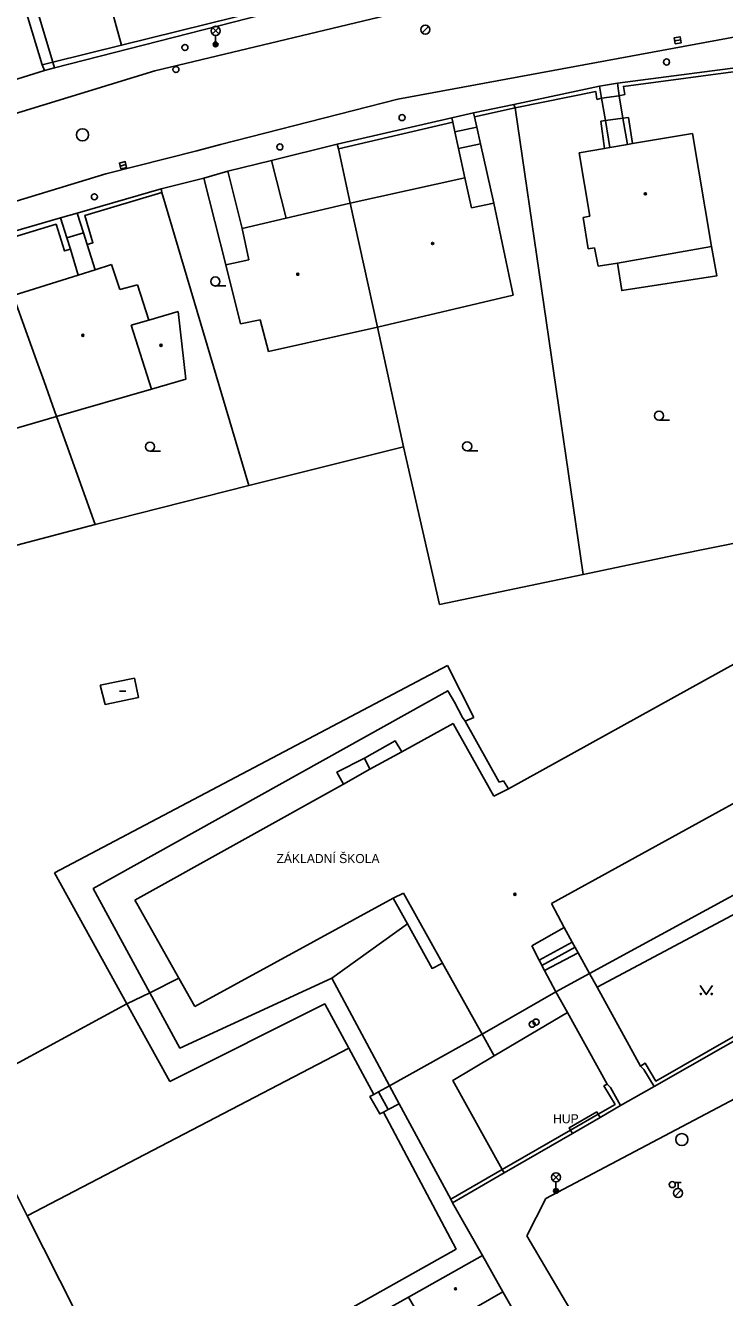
# Model space of a CAD drawing. Extents: x -600391 to -599491, y -1160176 to -1159402.
# Drawn here: x -600150.5 to -600092.7, y -1159734.3 to -1159629 of the extents above; entities that cross this region are included whole.
import ezdxf

# ---------------------------------------------------------------- set-up
doc = ezdxf.new("R2010")
doc.units = 0
for name, color, linetype in [('Level 10', 7, 'Continuous'), ('Level 11', 7, 'Continuous'), ('Level 24', 7, 'Continuous'), ('Level 27', 7, 'Continuous'), ('Level 28', 7, 'Continuous'), ('Level 31', 7, 'Continuous'), ('Level 33', 7, 'Continuous'), ('Level 36', 7, 'Continuous'), ('Level 39', 7, 'Continuous'), ('Level 41', 7, 'Continuous'), ('Level 5', 7, 'Continuous'), ('Level 7', 7, 'Continuous'), ('Level 8', 7, 'Continuous')]:
    doc.layers.add(name, color=color, linetype=linetype)

msp = doc.modelspace()

# ---------------------------------------------------------------- linework, layer by layer
at = {"layer": 'Level 10'}
for points in [[(-600203.81, -1159654.71), (-600203.2, -1159654.46), (-600194.73, -1159651.05), (-600183.13, -1159646.66), (-600176.51, -1159644.35), (-600173.89, -1159643.43), (-600161.79, -1159639.45), (-600139.81, -1159632.73), (-600117.42, -1159627.38), (-600101.85, -1159624.11), (-600096.85, -1159623.48), (-600094.37, -1159623.17), (-600090.07, -1159622.63), (-600079.63, -1159622.19), (-600061.86, -1159622.84)], [(-600091.45, -1159629.86), (-600119.7, -1159635.07), (-600134.36, -1159638.83), (-600136.31, -1159639.33), (-600143.85, -1159641.26), (-600160.7, -1159646.37), (-600163.4, -1159647.28), (-600168.14, -1159648.88), (-600171.23, -1159649.93), (-600182.66, -1159654.06), (-600190.19, -1159657.01), (-600200.33, -1159660.99), (-600206.29, -1159663.33)], [(-600109.01, -1159729.18), (-600107.43, -1159726.08), (-600088.79, -1159716.22), (-600084.21, -1159715.32), (-600081.46, -1159720.15), (-600078.73, -1159724.97), (-600075.44, -1159730.76), (-600075.62, -1159730.87), (-600081.61, -1159734.57)], [(-600100.2, -1159744.17), (-600104, -1159737.7), (-600109.01, -1159729.18)]]:
    msp.add_lwpolyline(points, dxfattribs=at)
at = {"layer": 'Level 11'}
for points in [[(-600149.12, -1159632.23), (-600155.73, -1159610.43)], [(-600143.73, -1159626.25), (-600142.57, -1159630.59)], [(-600102.82, -1159634.99), (-600101.38, -1159634.78)], [(-600101.38, -1159634.78), (-600101.06, -1159636.64)], [(-600102.5, -1159636.84), (-600102.82, -1159634.99)], [(-600113.35, -1159636.54), (-600113.16, -1159637.39)], [(-600102.9, -1159636.9), (-600102.5, -1159636.84)], [(-600101.06, -1159636.64), (-600102.5, -1159636.84)], [(-600102.5, -1159636.84), (-600102.13, -1159639.07)], [(-600101.06, -1159636.64), (-600100.6, -1159636.57)], [(-600100.68, -1159638.82), (-600101.06, -1159636.64)], [(-600100.6, -1159636.57), (-600100.26, -1159638.75)], [(-600115.15, -1159636.96), (-600114.97, -1159637.77)], [(-600114.97, -1159637.77), (-600113.16, -1159637.39)], [(-600114.97, -1159637.77), (-600114.67, -1159639.14)], [(-600113.16, -1159637.39), (-600112.85, -1159638.76)], [(-600102.58, -1159639.15), (-600102.9, -1159636.9)], [(-600114.67, -1159639.14), (-600112.85, -1159638.76)], [(-600112.85, -1159638.76), (-600111.73, -1159643.68)], [(-600114.67, -1159639.14), (-600114.14, -1159641.58)], [(-600133.76, -1159641.04), (-600132.57, -1159645.76)], [(-600130.13, -1159640.14), (-600128.93, -1159644.91)], [(-600135.74, -1159641.61), (-600133.92, -1159648.79)], [(-600145.7, -1159646.13), (-600147.09, -1159646.54)], [(-600145.4, -1159647.09), (-600144.74, -1159649.19)], [(-600093.72, -1159647.27), (-600093.29, -1159649.7), (-600101.16, -1159650.91), (-600101.52, -1159648.64)], [(-600146.79, -1159647.49), (-600146.13, -1159649.64)], [(-600121.38, -1159653.93), (-600119.22, -1159663.85)], [(-600148.09, -1159699.12), (-600115.57, -1159681.96)], [(-600115.57, -1159681.96), (-600113.41, -1159686.25)], [(-600120.38, -1159716.74), (-600125.16, -1159707.85), (-600137.72, -1159713.62), (-600140.2, -1159709.06), (-600144.89, -1159700.42), (-600115.56, -1159684.04), (-600115, -1159684.99), (-600114.33, -1159686.25), (-600114.12, -1159686.57)], [(-600113.41, -1159686.25), (-600114.12, -1159686.57)], [(-600114.12, -1159686.57), (-600111.29, -1159691.62)], [(-600122.46, -1159689.61), (-600119.92, -1159688.18), (-600119.36, -1159689.09)], [(-600124.19, -1159691.77), (-600124.73, -1159690.77), (-600122.46, -1159689.61)], [(-600122, -1159690.53), (-600122.46, -1159689.61)], [(-600111.29, -1159691.62), (-600110.94, -1159691.49)], [(-600110.94, -1159691.49), (-600110.54, -1159692.17)], [(-600080.41, -1159694.69), (-600103.82, -1159707.44)], [(-600103.2, -1159708.58), (-600079.65, -1159696.04)], [(-600138.57, -1159716.38), (-600142.11, -1159709.97), (-600148.09, -1159699.12)], [(-600116, -1159706.59), (-600116.85, -1159707.03), (-600118.9, -1159703.33), (-600120.07, -1159701.2)], [(-600118.9, -1159703.33), (-600125.16, -1159707.85)], [(-600105.91, -1159703.65), (-600105.25, -1159704.85)], [(-600107.99, -1159706.34), (-600105.25, -1159704.85)], [(-600107.76, -1159706.78), (-600105.01, -1159705.28)], [(-600105.25, -1159704.85), (-600104.76, -1159705.74)], [(-600107.55, -1159707.19), (-600104.76, -1159705.74)], [(-600104.76, -1159705.74), (-600103.82, -1159707.44)], [(-600103.82, -1159707.44), (-600106.62, -1159708.97)], [(-600103.2, -1159708.58), (-600103.82, -1159707.44)], [(-600142.11, -1159709.97), (-600140.2, -1159709.06), (-600137.81, -1159707.84)], [(-600106.62, -1159708.97), (-600105.66, -1159710.69), (-600102.36, -1159716.61)], [(-600099.61, -1159715.11), (-600103.2, -1159708.58)], [(-600081.27, -1159713.03), (-600082.5, -1159713.72), (-600085.16, -1159708.8), (-600098.34, -1159716.36), (-600099.21, -1159714.88), (-600099.61, -1159715.11)], [(-600082.71, -1159714.26), (-600085.3, -1159709.3), (-600089.8, -1159711.86), (-600098.48, -1159716.81)], [(-600155.55, -1159717.24), (-600142.11, -1159709.97)], [(-600121.68, -1159717.46), (-600123.75, -1159713.64), (-600125.74, -1159709.97), (-600138.57, -1159716.38)], [(-600105.66, -1159710.69), (-600111.71, -1159714.28), (-600115.14, -1159716.31), (-600111.04, -1159723.67)], [(-600112.72, -1159712.47), (-600120.38, -1159716.74)], [(-600112.72, -1159712.47), (-600111.71, -1159714.28)], [(-600123.75, -1159713.64), (-600150.35, -1159727.52)], [(-600099.32, -1159715.39), (-600099.61, -1159715.11)], [(-600099.32, -1159715.39), (-600098.48, -1159716.81)], [(-600121.29, -1159717.24), (-600120.38, -1159716.74)], [(-600119.57, -1159718.25), (-600120.38, -1159716.74)], [(-600102.36, -1159716.61), (-600102.64, -1159716.76), (-600101.71, -1159718.29), (-600103.1, -1159719.09)], [(-600102.1, -1159716.88), (-600102.36, -1159716.61)], [(-600101.25, -1159718.39), (-600102.1, -1159716.88)], [(-600098.48, -1159716.81), (-600101.25, -1159718.39)], [(-600120.88, -1159718.92), (-600121.19, -1159719.08), (-600122, -1159717.64), (-600121.68, -1159717.46)], [(-600121.68, -1159717.46), (-600121.29, -1159717.24)], [(-600121.29, -1159717.24), (-600120.48, -1159718.72)], [(-600141.1, -1159745), (-600114.87, -1159730.26), (-600120.88, -1159718.92)], [(-600120.88, -1159718.92), (-600120.48, -1159718.72)], [(-600120.48, -1159718.72), (-600119.57, -1159718.25)], [(-600115.29, -1159726.12), (-600119.57, -1159718.25)], [(-600101.25, -1159718.39), (-600102.94, -1159719.37)], [(-600103.1, -1159719.09), (-600105.39, -1159720.41)], [(-600102.94, -1159719.37), (-600105.23, -1159720.69)], [(-600105.39, -1159720.41), (-600111.04, -1159723.67), (-600115.29, -1159726.12)], [(-600105.23, -1159720.69), (-600110.88, -1159723.95), (-600115.17, -1159726.43)], [(-600111.04, -1159723.67), (-600110.88, -1159723.95)], [(-600115.17, -1159726.43), (-600115.29, -1159726.12)], [(-600115.17, -1159726.43), (-600112.68, -1159730.8)]]:
    msp.add_lwpolyline(points, dxfattribs=at)
at = {"layer": 'Level 24'}
for points in [[(-600105.39, -1159720.41), (-600105.5, -1159720.22), (-600103.21, -1159718.9)], [(-600103.21, -1159718.9), (-600103.1, -1159719.09)], [(-600103.1, -1159719.09), (-600102.94, -1159719.37)], [(-600105.23, -1159720.69), (-600105.39, -1159720.41)]]:
    msp.add_lwpolyline(points, dxfattribs=at)
at = {"layer": 'Level 27'}
for p, q in [((-600096.78, -1159630.23), (-600096.28, -1159630.15)), ((-600142.67, -1159640.6), (-600142.19, -1159640.48))]:
    msp.add_line(p, q, dxfattribs=at)
for points in [[(-600096.73, -1159630.48), (-600096.24, -1159630.39), (-600096.33, -1159629.9), (-600096.82, -1159629.99)], [(-600142.61, -1159640.84), (-600142.13, -1159640.72), (-600142.25, -1159640.24), (-600142.73, -1159640.36)]]:
    msp.add_lwpolyline(points, close=True, dxfattribs=at)
for centre in [(-600145.78, -1159638.02), (-600096.18, -1159721.2)]:
    msp.add_circle(centre, 0.5, dxfattribs=at)
at = {"layer": 'Level 28'}
for p, q in [((-600117.67, -1159629.58), (-600117.14, -1159629.05)), ((-600096.75, -1159724.75), (-600096.25, -1159724.75)), ((-600096.5, -1159725.25), (-600096.5, -1159724.75)), ((-600096.76, -1159725.9), (-600096.23, -1159725.37))]:
    msp.add_line(p, q, dxfattribs=at)
for centre, radius in [((-600117.41, -1159629.31), 0.375), ((-600137.31, -1159630.79), 0.25), ((-600138.05, -1159632.61), 0.25), ((-600097.45, -1159631.99), 0.25), ((-600119.34, -1159636.59), 0.25), ((-600129.45, -1159639.02), 0.25), ((-600144.8, -1159643.15), 0.25), ((-600096.98, -1159724.93), 0.25), ((-600096.5, -1159725.63), 0.375)]:
    msp.add_circle(centre, radius, dxfattribs=at)
at = {"layer": 'Level 31'}
for centre in [(-600108.57, -1159711.65), (-600108.25, -1159711.47)]:
    msp.add_circle(centre, 0.25, dxfattribs=at)
at = {"layer": 'Level 33'}
for p, q in [((-600135.03, -1159629.67), (-600134.5, -1159629.14)), ((-600135.03, -1159629.14), (-600134.5, -1159629.67)), ((-600134.77, -1159629.78), (-600134.77, -1159630.53)), ((-600106.87, -1159724.59), (-600106.34, -1159724.06)), ((-600106.87, -1159724.06), (-600106.34, -1159724.59)), ((-600106.6, -1159724.7), (-600106.6, -1159725.45))]:
    msp.add_line(p, q, dxfattribs=at)
for centre, radius in [((-600134.77, -1159629.41), 0.375), ((-600134.77, -1159630.53), 0.2), ((-600134.77, -1159630.53), 0.145), ((-600134.77, -1159630.53), 0.0876), ((-600106.6, -1159724.32), 0.375), ((-600106.6, -1159725.45), 0.2), ((-600106.6, -1159725.45), 0.145), ((-600106.6, -1159725.45), 0.0876)]:
    msp.add_circle(centre, radius, dxfattribs=at)
at = {"layer": 'Level 36'}
for p, q in [((-600134.79, -1159650.53), (-600133.91, -1159650.53)), ((-600098.07, -1159661.64), (-600097.2, -1159661.64)), ((-600140.2, -1159664.21), (-600139.32, -1159664.21)), ((-600113.95, -1159664.18), (-600113.07, -1159664.18))]:
    msp.add_line(p, q, dxfattribs=at)
msp.add_lwpolyline([(-600094.66, -1159708.45), (-600094.16, -1159709.2), (-600093.66, -1159708.45)], dxfattribs=at)
for centre, radius in [((-600134.79, -1159650.16), 0.375), ((-600098.07, -1159661.27), 0.375), ((-600140.2, -1159663.84), 0.375), ((-600113.95, -1159663.81), 0.375), ((-600094.61, -1159709.15), 0.05), ((-600093.71, -1159709.15), 0.05)]:
    msp.add_circle(centre, radius, dxfattribs=at)
at = {"layer": 'Level 39'}
msp.add_line((-600142.71, -1159684.09), (-600142.21, -1159684.09), dxfattribs=at)
for centre, radius in [((-600099.2, -1159642.9), 0.09), ((-600099.2, -1159642.9), 0.0398), ((-600116.81, -1159647.01), 0.09), ((-600116.81, -1159647.01), 0.0398), ((-600127.97, -1159649.56), 0.09), ((-600127.97, -1159649.56), 0.0398), ((-600145.76, -1159654.62), 0.09), ((-600145.76, -1159654.62), 0.0398), ((-600139.29, -1159655.45), 0.09), ((-600139.29, -1159655.45), 0.0398), ((-600110, -1159700.89), 0.09), ((-600110, -1159700.89), 0.0398), ((-600114.92, -1159733.56), 0.09), ((-600114.92, -1159733.56), 0.0398)]:
    msp.add_circle(centre, radius, dxfattribs=at)
at = {"layer": 'Level 5'}
for points in [[(-600100.26, -1159638.75), (-600095.31, -1159637.92)], [(-600095.31, -1159637.92), (-600093.72, -1159647.27)], [(-600102.13, -1159639.07), (-600100.68, -1159638.82)], [(-600100.68, -1159638.82), (-600100.26, -1159638.75)], [(-600104.67, -1159639.5), (-600102.58, -1159639.15)], [(-600103.79, -1159644.75), (-600104.67, -1159639.5)], [(-600102.58, -1159639.15), (-600102.13, -1159639.07)], [(-600123.62, -1159643.68), (-600114.14, -1159641.58)], [(-600114.14, -1159641.58), (-600113.6, -1159644.07)], [(-600132.57, -1159645.76), (-600128.93, -1159644.91), (-600123.62, -1159643.68)], [(-600123.62, -1159643.68), (-600121.38, -1159653.93)], [(-600113.6, -1159644.07), (-600111.73, -1159643.68)], [(-600111.73, -1159643.68), (-600110.14, -1159651.3)], [(-600104.36, -1159644.87), (-600103.79, -1159644.75)], [(-600103.95, -1159647.46), (-600104.36, -1159644.87)], [(-600132.01, -1159648.36), (-600132.57, -1159645.76)], [(-600103.4, -1159647.37), (-600103.95, -1159647.46)], [(-600103.12, -1159648.88), (-600103.4, -1159647.37)], [(-600093.72, -1159647.27), (-600101.52, -1159648.64)], [(-600133.92, -1159648.79), (-600132.01, -1159648.36)], [(-600146.13, -1159649.64), (-600144.74, -1159649.19)], [(-600144.74, -1159649.19), (-600143.38, -1159648.75)], [(-600143.38, -1159648.75), (-600142.69, -1159650.83)], [(-600132.71, -1159653.67), (-600133.92, -1159648.79)], [(-600101.52, -1159648.64), (-600103.12, -1159648.88)], [(-600151.51, -1159651.33), (-600146.13, -1159649.64)], [(-600142.69, -1159650.83), (-600141.24, -1159650.44)], [(-600141.24, -1159650.44), (-600140.3, -1159653.36)], [(-600149.59, -1159656.7), (-600151.51, -1159651.33)], [(-600110.14, -1159651.3), (-600121.38, -1159653.93)], [(-600140.3, -1159653.36), (-600137.86, -1159652.65)], [(-600137.86, -1159652.65), (-600137.22, -1159658.24)], [(-600140.3, -1159653.36), (-600141.75, -1159653.78)], [(-600131.07, -1159653.33), (-600132.71, -1159653.67)], [(-600130.38, -1159655.97), (-600131.07, -1159653.33)], [(-600141.75, -1159653.78), (-600140.07, -1159659.07)], [(-600121.38, -1159653.93), (-600130.38, -1159655.97)], [(-600148.97, -1159658.44), (-600149.59, -1159656.7)], [(-600147.93, -1159661.35), (-600148.97, -1159658.44)], [(-600137.22, -1159658.24), (-600140.07, -1159659.07)], [(-600140.07, -1159659.07), (-600147.93, -1159661.35)], [(-600147.93, -1159661.35), (-600152.17, -1159662.59)], [(-600110.54, -1159692.17), (-600091.62, -1159681.69)], [(-600144.31, -1159683.58), (-600141.47, -1159683.01)], [(-600141.47, -1159683.01), (-600141.14, -1159684.59)], [(-600143.91, -1159685.17), (-600144.31, -1159683.58)], [(-600141.14, -1159684.59), (-600143.91, -1159685.17)], [(-600119.36, -1159689.09), (-600115.12, -1159686.75)], [(-600115.12, -1159686.75), (-600114.93, -1159687.05)], [(-600114.93, -1159687.05), (-600111.75, -1159692.77)], [(-600122, -1159690.53), (-600119.36, -1159689.09)], [(-600083.69, -1159688.84), (-600106.97, -1159701.66)], [(-600124.19, -1159691.77), (-600122, -1159690.53)], [(-600141.44, -1159701.37), (-600124.19, -1159691.77)], [(-600111.75, -1159692.77), (-600110.54, -1159692.17)], [(-600119.23, -1159700.81), (-600120.07, -1159701.2)], [(-600116, -1159706.59), (-600119.23, -1159700.81)], [(-600141.29, -1159701.65), (-600141.44, -1159701.37)], [(-600136.5, -1159710.18), (-600137.81, -1159707.84), (-600141.29, -1159701.65)], [(-600120.07, -1159701.2), (-600136.5, -1159710.18)], [(-600106.97, -1159701.66), (-600105.91, -1159703.65)], [(-600105.91, -1159703.65), (-600108.61, -1159705.15)], [(-600108.61, -1159705.15), (-600107.99, -1159706.34)], [(-600107.99, -1159706.34), (-600107.55, -1159707.19)], [(-600112.72, -1159712.47), (-600116, -1159706.59)], [(-600107.55, -1159707.19), (-600106.62, -1159708.97)], [(-600106.62, -1159708.97), (-600112.72, -1159712.47)], [(-600118.8, -1159734.26), (-600112.68, -1159730.8)], [(-600112.68, -1159730.8), (-600111.01, -1159733.8)], [(-600117.04, -1159737.28), (-600118.8, -1159734.26)], [(-600111.01, -1159733.8), (-600117.04, -1159737.28)], [(-600111.01, -1159733.8), (-600109.42, -1159736.56)]]:
    msp.add_lwpolyline(points, dxfattribs=at)
at = {"layer": 'Level 7'}
for points in [[(-600133.11, -1159609.19), (-600128.49, -1159627.11), (-600142.57, -1159630.59), (-600148.25, -1159632)], [(-600154.8, -1159610.19), (-600154.38, -1159611.59), (-600148.25, -1159632)], [(-600127.86, -1159627.29), (-600128.36, -1159627.41), (-600148.1, -1159632.46)], [(-600149.12, -1159632.23), (-600148.25, -1159632)], [(-600148.94, -1159632.7), (-600149.12, -1159632.23)], [(-600148.1, -1159632.46), (-600148.94, -1159632.7)], [(-600148.25, -1159632), (-600148.1, -1159632.46)], [(-600090.29, -1159632.28), (-600101.52, -1159633.74)], [(-600101.38, -1159634.78), (-600100.91, -1159634.68), (-600101.02, -1159634.01), (-600090.28, -1159632.57)], [(-600103, -1159634), (-600110.1, -1159635.51)], [(-600109.98, -1159635.79), (-600103.31, -1159634.44)], [(-600103.31, -1159634.44), (-600103.21, -1159635.09)], [(-600102.82, -1159634.99), (-600103, -1159634)], [(-600101.52, -1159633.74), (-600101.38, -1159634.78)], [(-600110.1, -1159635.51), (-600113.43, -1159636.2)], [(-600113.35, -1159636.54), (-600109.98, -1159635.79)], [(-600110.1, -1159635.51), (-600109.98, -1159635.79)], [(-600109.98, -1159635.79), (-600107.8, -1159650.75)], [(-600103.21, -1159635.09), (-600102.82, -1159634.99)], [(-600115.22, -1159636.61), (-600124.7, -1159638.78)], [(-600115.15, -1159636.96), (-600115.22, -1159636.61)], [(-600113.43, -1159636.2), (-600113.35, -1159636.54)], [(-600124.61, -1159639.18), (-600115.15, -1159636.96)], [(-600133.76, -1159641.04), (-600130.13, -1159640.14), (-600124.7, -1159638.78)], [(-600124.7, -1159638.78), (-600124.61, -1159639.18)], [(-600124.61, -1159639.18), (-600123.62, -1159643.68)], [(-600139.28, -1159642.5), (-600135.74, -1159641.61)], [(-600139.28, -1159642.5), (-600146.22, -1159644.5)], [(-600145.4, -1159647.09), (-600144.92, -1159646.95), (-600145.59, -1159644.69), (-600139.22, -1159642.8)], [(-600139.28, -1159642.5), (-600139.22, -1159642.8)], [(-600139.22, -1159642.8), (-600132.03, -1159667.05)], [(-600147.6, -1159644.9), (-600153.23, -1159646.53)], [(-600147.6, -1159644.9), (-600147.09, -1159646.54)], [(-600146.22, -1159644.5), (-600145.7, -1159646.13)], [(-600153.07, -1159646.95), (-600147.97, -1159645.42), (-600147.27, -1159647.63), (-600146.79, -1159647.49)], [(-600145.7, -1159646.13), (-600145.4, -1159647.09)], [(-600147.09, -1159646.54), (-600146.79, -1159647.49)], [(-600107.8, -1159650.75), (-600104.36, -1159674.43)], [(-600147.93, -1159661.35), (-600144.73, -1159670.29)], [(-600119.22, -1159663.85), (-600132.03, -1159667.05)], [(-600116.25, -1159676.91), (-600119.22, -1159663.85)], [(-600132.03, -1159667.05), (-600144.73, -1159670.29)], [(-600144.73, -1159670.29), (-600158.77, -1159673.99)], [(-600090.59, -1159671.58), (-600096.74, -1159672.83)], [(-600096.74, -1159672.83), (-600104.36, -1159674.43)], [(-600104.36, -1159674.43), (-600116.25, -1159676.91)], [(-600152.36, -1159723.54), (-600150.35, -1159727.52), (-600146.3, -1159735.55)], [(-600140.36, -1159746.28), (-600118.8, -1159734.26)]]:
    msp.add_lwpolyline(points, dxfattribs=at)
at = {"layer": 'Level 8'}
for points in [[(-600153.01, -1159633.96), (-600148.94, -1159632.7)], [(-600101.52, -1159633.74), (-600103, -1159634)], [(-600113.43, -1159636.2), (-600115.22, -1159636.61)], [(-600133.76, -1159641.04), (-600135.74, -1159641.61)], [(-600146.22, -1159644.5), (-600147.6, -1159644.9)]]:
    msp.add_lwpolyline(points, dxfattribs=at)

# ---------------------------------------------------------------- texts
at = {"layer": 'Level 41'}
for s, p in [('ZÁKLADNÍ ŠKOLA', (-600129.73, -1159698.31)), ('ZÁKLADNÍ ŠKOLA', (-600129.73, -1159698.31)), ('HUP', (-600106.84, -1159719.85)), ('HUP', (-600106.84, -1159719.85))]:
    msp.add_text(s, height=0.75, dxfattribs=at).set_placement(p)

doc.saveas('drawing.dxf')
